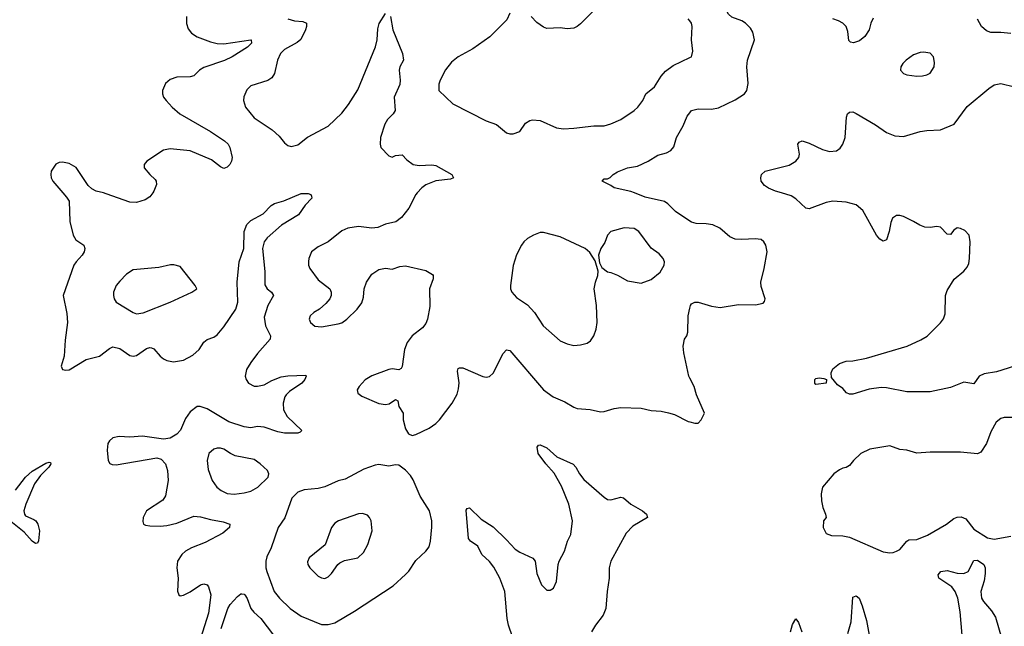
# Model space of a CAD drawing. Header units: inches. Extents: x 1682530 to 1839546, y 640742 to 791647.
# Tile 556 of 656: x 1816015 to 1821870, y 647423 to 651030. Entities that reach past the tile are written whole.
import ezdxf

# ---------------------------------------------------------------- set-up
doc = ezdxf.new("R2010")
doc.units = ezdxf.units.IN
doc.header["$MEASUREMENT"] = 0
for name, color, linetype in [('B8614', 7, 'Continuous'), ('B8615', 7, 'Continuous'), ('B8624', 7, 'Continuous'), ('B8625', 7, 'Continuous')]:
    doc.layers.add(name, color=color, linetype=linetype)

msp = doc.modelspace()

# ---------------------------------------------------------------- linework, layer by layer
at = {"layer": 'B8614', "color": 5}
for points, elevation in [([(1816272.8, 650000), (1816294.6, 649974.6), (1816310.3, 649950.3), (1816313, 649830), (1816332.7, 649750), (1816350, 649722), (1816397.3, 649690), (1816403.1, 649670), (1816398.9, 649650), (1816386.9, 649630), (1816350.2, 649590), (1816337.8, 649570), (1816273.4, 649390), (1816296, 649284), (1816300.3, 649230), (1816285.1, 649125.1), (1816280.4, 649030), (1816262.8, 648970), (1816270.8, 648950.8), (1816290, 648945.5), (1816310, 648948.4), (1816409.8, 649010.2), (1816490, 649030.2), (1816550, 649075.3), (1816570, 649085), (1816610, 649075.4), (1816670, 649034.2), (1816690, 649029.3), (1816710, 649033.2), (1816770, 649075.9), (1816790, 649081.8), (1816799.5, 649079.5), (1816813.7, 649073.7), (1816850, 649028.8), (1816870, 649013.1), (1816890, 649003.6), (1816930, 648996.5), (1816990, 649005.7), (1817044.4, 649035.6), (1817082, 649070), (1817110, 649113.4), (1817130, 649127.8), (1817170, 649142), (1817190, 649155.6), (1817230, 649204.6), (1817301.6, 649310), (1817311.9, 649350), (1817308.7, 649470), (1817320.5, 649590), (1817348.4, 649670), (1817349.9, 649770), (1817367, 649813), (1817390, 649836), (1817463.2, 649876.8), (1817510, 649924.9), (1817530, 649937.8), (1817586, 649954), (1817690, 649996.4), (1817730, 649997.6), (1817746.8, 649990), (1817750, 649982), (1817752.7, 649970), (1817712.4, 649927.6), (1817673.1, 649870), (1817571.9, 649808.1), (1817486.3, 649733.7), (1817468.4, 649710), (1817459.3, 649670), (1817473, 649533), (1817473, 649453), (1817486, 649430), (1817513.4, 649410), (1817525.3, 649390), (1817490, 649331.3), (1817470, 649262), (1817477.9, 649210), (1817506.7, 649150), (1817505.4, 649130), (1817430, 649046.3), (1817390, 648991.5), (1817364.9, 648950), (1817356.9, 648910), (1817362.6, 648890), (1817375.5, 648870), (1817410, 648850.4), (1817430, 648850.3), (1817470, 648859.5), (1817514.3, 648885.7), (1817570, 648906), (1817610, 648912), (1817716.3, 648916.3), (1817718.8, 648910), (1817710.4, 648890), (1817692.4, 648870), (1817620.4, 648819.6), (1817600.2, 648799.8), (1817592.3, 648787.7), (1817582, 648750), (1817585, 648710), (1817605.3, 648670), (1817692.8, 648587.2), (1817683, 648577), (1817668.4, 648571.6), (1817590, 648570.8), (1817550, 648579.3), (1817470, 648608), (1817430, 648611.4), (1817390, 648604), (1817351.1, 648608.9), (1817258.9, 648638.9), (1817130, 648716), (1817088.8, 648731.2), (1817070, 648729.6), (1817030, 648698.7), (1817001.3, 648658.7), (1816971.2, 648590), (1816950, 648566.6), (1816910, 648541.5), (1816870, 648536.3), (1816745.2, 648554.8), (1816670, 648548.7), (1816607.8, 648552.2), (1816570, 648543.6), (1816550, 648527), (1816539.5, 648510), (1816534.9, 648470), (1816541.6, 648410), (1816552.3, 648392.3), (1816566, 648386), (1816590, 648383.6), (1816830, 648425.4), (1816857, 648417), (1816882.2, 648390), (1816894, 648350), (1816898.2, 648290), (1816881.6, 648198.4), (1816865.9, 648174.1), (1816770, 648109.5), (1816748.9, 648070), (1816746.9, 648046.9), (1816751, 648030), (1816763.7, 648023.7), (1816790, 648020.3), (1816850, 648018.5), (1816890, 648022.6), (1816950, 648036.9), (1817050, 648078), (1817090, 648074.4), (1817150, 648057.7), (1817225.1, 648045.1), (1817264, 648030), (1817263.8, 648010), (1817223.8, 647976.2), (1817118.9, 647921.1), (1817037.1, 647890), (1817001.7, 647870), (1816978.9, 647850), (1816954.3, 647810), (1816949.1, 647770), (1816958.3, 647710), (1816953, 647633), (1816961, 647610), (1816970, 647604.9), (1816990, 647608.5), (1817030, 647628.9), (1817090, 647668.9), (1817110, 647675.3), (1817130, 647670.4), (1817138.9, 647658.9), (1817151.8, 647610), (1817138.6, 647501.4), (1817090.4, 647350)], 420), ([(1816806.7, 650000), (1816790, 649977), (1816760.6, 649959.4), (1816710, 649942.4), (1816670, 649946), (1816530, 649995.8), (1816514, 650000)], 420), ([(1818378, 650000), (1818370, 649991.5), (1818330, 649909.4), (1818286.6, 649853.4), (1818252.4, 649827.6), (1818190, 649813.6), (1818145.7, 649794.3), (1818109, 649791), (1818030, 649800.3), (1817966, 649790), (1817930, 649774), (1817850.2, 649709.8), (1817790, 649679.6), (1817750.5, 649650), (1817734.4, 649610), (1817732.7, 649592.7), (1817733, 649570), (1817740.5, 649550), (1817790, 649483), (1817859.1, 649430), (1817868, 649410), (1817868.2, 649390), (1817859.1, 649370), (1817836.5, 649343.5), (1817799.1, 649310), (1817764, 649290), (1817743, 649270), (1817736.3, 649250), (1817744, 649230), (1817770, 649207.7), (1817810, 649203.1), (1817910, 649221.1), (1817930, 649228.7), (1817960.9, 649250), (1818022.7, 649310), (1818050, 649346.8), (1818060.1, 649379.9), (1818063.6, 649430), (1818078.4, 649470), (1818110, 649517.3), (1818150, 649544.9), (1818190, 649553.4), (1818230, 649547.3), (1818276.5, 649563.5), (1818310, 649567.3), (1818430, 649539.5), (1818470, 649514.9), (1818474.4, 649510), (1818474.4, 649490), (1818451.4, 649430), (1818454.2, 649325.8), (1818441.1, 649250), (1818430, 649224.5), (1818410, 649198.4), (1818349.2, 649150.8), (1818319.5, 649110), (1818303.1, 649070), (1818290, 648968), (1818283.5, 648956.5), (1818270, 648949), (1818230, 648953.3), (1818210, 648949.6), (1818110, 648911.8), (1818070, 648889.2), (1818034.8, 648850), (1818022.8, 648830), (1818026, 648810), (1818050, 648790.8), (1818150, 648747.7), (1818190, 648741.6), (1818213.1, 648746.9), (1818250, 648771.3), (1818264.7, 648764.7), (1818270.5, 648730), (1818294.8, 648690), (1818295.5, 648650), (1818310, 648598), (1818327.9, 648567.9), (1818350, 648558.8), (1818370, 648564), (1818450, 648602.4), (1818489.4, 648630), (1818511.8, 648650), (1818587, 648750), (1818616.8, 648803.2), (1818624.6, 648835.4), (1818628.1, 648871.9), (1818619.5, 648940.5), (1818623.5, 648956.5), (1818630, 648960.5), (1818650, 648960.3), (1818770, 648908.5), (1818790, 648904.4), (1818810, 648908), (1818830, 648928), (1818890, 649046), (1818910, 649068.2), (1818930, 649063), (1819130, 648828.7), (1819187, 648787), (1819257.2, 648757.2), (1819310, 648726), (1819330, 648719.1), (1819407, 648713), (1819470, 648698.9), (1819490, 648700.3), (1819550, 648719.3), (1819590, 648724.4), (1819710, 648720.5), (1819770, 648705.5), (1819830, 648702), (1819873.2, 648693.2), (1819910, 648682.8), (1819990, 648641), (1820000, 648638.6)], 440), ([(1820000, 649833.2), (1819915.3, 649890), (1819870, 649935.1), (1819849, 649949), (1819735.4, 649975.4), (1819672.1, 650000)], 440), ([(1820000, 648899.3), (1819994.5, 648910), (1819963.7, 649050), (1819960.9, 649090), (1819969.5, 649130), (1819982, 649150), (1819987.8, 649172.2), (1819989.6, 649270), (1820000, 649314.2)], 440), ([(1818997.4, 647210), (1818922.4, 647430), (1818914.9, 647470), (1818899.9, 647630), (1818871.1, 647710), (1818834.6, 647774.6), (1818808.1, 647808.1), (1818763.9, 647850), (1818739.6, 647899.6), (1818695.1, 647930), (1818684.7, 647944.7), (1818670, 648114), (1818675.3, 648124.7), (1818690, 648126.8), (1818759.7, 648059.7), (1818830, 648014), (1818910, 647938.3), (1818961.2, 647881.2), (1818990, 647863.2), (1819067.5, 647827.5), (1819080.4, 647810), (1819090, 647738), (1819118, 647670), (1819150, 647637.3), (1819170, 647637.3), (1819189, 647650), (1819207.3, 647690), (1819216.9, 647790), (1819222.6, 647810), (1819255.3, 647870), (1819272.5, 647930), (1819293.2, 647970), (1819302.1, 648050), (1819281.4, 648150), (1819236.8, 648256.8), (1819193, 648333), (1819143.1, 648390), (1819098.9, 648450), (1819092.3, 648487.7), (1819100.1, 648499.9), (1819110, 648503), (1819150, 648484.9), (1819210, 648430.4), (1819307.3, 648387.3), (1819323, 648370), (1819344.4, 648330), (1819370, 648296.3), (1819490, 648190.5), (1819510, 648178), (1819530, 648174.9), (1819590, 648190.5), (1819606.4, 648186.4), (1819650.3, 648150.3), (1819718, 648110), (1819742, 648090), (1819747.7, 648070), (1819661, 648019), (1819622.1, 647977.9), (1819530.3, 647810), (1819521.5, 647770), (1819520.9, 647710), (1819507.8, 647630), (1819500.3, 647530), (1819484.2, 647490), (1819438.9, 647430), (1819416, 647390)], 420), ([(1815990, 648233.1), (1816049.6, 648310.4), (1816090, 648345.6), (1816170, 648393.4), (1816190, 648399.6), (1816197.6, 648397.6), (1816201.1, 648390), (1816188.9, 648370), (1816139.2, 648320.8), (1816103.4, 648270), (1816051, 648150), (1816040.2, 648110), (1816043.6, 648090), (1816050, 648081.1), (1816098.9, 648058.9), (1816110.5, 648050), (1816123, 648030), (1816133.4, 647990), (1816127.9, 647932.1), (1816122, 647918), (1816110, 647916), (1816090, 647929.6), (1816042.5, 647982.5), (1815953.5, 648053.5)], 380), ([(1817212.9, 647410), (1817252.6, 647530), (1817267.2, 647552.8), (1817310, 647600.4), (1817330, 647616.4), (1817336.1, 647616.1), (1817350, 647614.9), (1817354.4, 647610), (1817367.9, 647587.9), (1817390.2, 647530), (1817407.6, 647507.6), (1817450, 647468.9), (1817524.6, 647370)], 420)]:
    msp.add_lwpolyline(points, dxfattribs=dict(at, elevation=elevation))
for points, elevation in [([(1819610, 649793), (1819530, 649771.5), (1819510.3, 649749.7), (1819494.3, 649705.7), (1819470.7, 649670), (1819458, 649630), (1819463.6, 649583.6), (1819476.9, 649556.9), (1819510.6, 649530.6), (1819530, 649527.3), (1819570.4, 649510.4), (1819630, 649477.3), (1819710, 649464.4), (1819770, 649485.7), (1819823.5, 649530), (1819847.6, 649570), (1819849.5, 649590), (1819840.9, 649610), (1819818, 649638), (1819770, 649672), (1819696.3, 649770), (1819670, 649789.6)], 460), ([(1819110, 649765.6), (1819070, 649749.7), (1819035.5, 649730), (1819014, 649710), (1818998.4, 649690), (1818968.8, 649631.2), (1818950.3, 649569.7), (1818934, 649450), (1818934.4, 649430), (1818941.6, 649410), (1818970, 649378), (1819034.7, 649334.7), (1819076.4, 649290), (1819129.1, 649209.1), (1819230, 649121.6), (1819270, 649103), (1819310, 649093.4), (1819350, 649096.3), (1819390, 649107.3), (1819410, 649121), (1819430, 649151.3), (1819443.7, 649190), (1819449.4, 649230), (1819444.5, 649330), (1819432.3, 649430), (1819439.3, 649470), (1819454, 649510), (1819455.3, 649535.3), (1819436.4, 649596.4), (1819405.6, 649645.6), (1819377.2, 649670), (1819230, 649738.3), (1819130, 649765.1)], 460), ([(1816932.9, 649572.9), (1816912.7, 649572.7), (1816843.4, 649556.6), (1816690, 649543.7), (1816650, 649517), (1816610, 649476), (1816590, 649449.2), (1816574, 649410), (1816572.2, 649390), (1816577.6, 649370), (1816590, 649350.6), (1816690, 649288.7), (1816710, 649281.1), (1816750, 649286.3), (1816910, 649350.4), (1817038, 649410), (1817068, 649430), (1817058, 649450), (1816970, 649562)], 440), ([(1817190, 648483), (1817170, 648476.9), (1817140.5, 648450), (1817130.4, 648410), (1817135.6, 648355.6), (1817159.3, 648290), (1817188, 648250), (1817214, 648230), (1817250, 648212.2), (1817290, 648209), (1817350, 648216), (1817390, 648226.5), (1817432, 648250), (1817493.2, 648310), (1817497.2, 648330), (1817489.4, 648349.4), (1817444.5, 648390), (1817410, 648414.3), (1817297.6, 648437.6), (1817269.8, 648449.8), (1817230, 648475.8), (1817210, 648482)], 440), ([(1818150, 648386), (1818130, 648382.4), (1818062.2, 648357.8), (1817950, 648297.6), (1817909.2, 648289.2), (1817830, 648251.9), (1817790, 648241.8), (1817706.2, 648233.8), (1817670, 648220.5), (1817634.6, 648185.4), (1817591.1, 648068.9), (1817552.2, 648010), (1817510.3, 647890.3), (1817484.2, 647835.8), (1817478.2, 647810), (1817479.2, 647770), (1817484.5, 647750), (1817529.5, 647629.5), (1817559.6, 647590), (1817624.6, 647530), (1817690, 647484.2), (1817810, 647434), (1817850, 647434), (1817890, 647444.6), (1818006.4, 647513.6), (1818236.2, 647663.8), (1818310, 647730.5), (1818328.6, 647751.4), (1818370, 647815.5), (1818430, 647870.5), (1818450, 647894.8), (1818458, 647930), (1818466.3, 648013.7), (1818465.6, 648050), (1818451.9, 648110), (1818396.6, 648196.6), (1818355, 648295), (1818339.8, 648319.8), (1818310, 648352.3), (1818270, 648381.2), (1818250, 648382.7), (1818210, 648376.2)], 440), ([(1818054.2, 648094.2), (1818030, 648091.2), (1817910.8, 648050), (1817890, 648036.9), (1817868.7, 648010), (1817831.4, 647908.6), (1817737.1, 647830), (1817727.1, 647807.1), (1817728.5, 647790), (1817740.5, 647770), (1817790, 647720.5), (1817810, 647710.5), (1817830, 647708.4), (1817850, 647718), (1817870, 647736.3), (1817907, 647790), (1817919.4, 647800.6), (1817946.1, 647813.9), (1818026, 647830), (1818058.8, 647861.2), (1818085.1, 647910), (1818111.5, 647990), (1818106, 648050), (1818096.2, 648070), (1818083.5, 648083.5)], 460)]:
    msp.add_lwpolyline(points, close=True, dxfattribs=dict(at, elevation=elevation))
at = {"layer": 'B8615', "color": 5}
for points, elevation in [([(1817610, 651034.9), (1817650, 651023.9), (1817699, 651019), (1817720.5, 651010), (1817721.1, 650990), (1817715.3, 650970), (1817687.6, 650912.4), (1817666.1, 650893.9), (1817590, 650853.7), (1817565.7, 650830), (1817547.8, 650790), (1817531.3, 650710), (1817515.1, 650684.9), (1817490, 650668.3), (1817390, 650636.3), (1817366.6, 650613.4), (1817349, 650571), (1817347.2, 650550), (1817358.7, 650510), (1817410, 650446.7), (1817516, 650376), (1817558.4, 650338.4), (1817590, 650299.1), (1817610, 650282), (1817630, 650275.5), (1817670, 650285.3), (1817727.2, 650332.8), (1817850, 650397.4), (1817930, 650473.8), (1817970, 650526.7), (1818025.7, 650614.3), (1818130.9, 650870), (1818140.4, 650910), (1818144.5, 650975.5), (1818152.9, 651007.1), (1818190, 651066.8)], 440), ([(1818930.4, 651070), (1818913, 651030), (1818811.1, 650928.9), (1818710, 650856.4), (1818622, 650810), (1818582.6, 650777.4), (1818547.3, 650732.7), (1818515.5, 650670), (1818507.1, 650647.1), (1818508.5, 650608.5), (1818590.4, 650530.4), (1818790, 650428), (1818850, 650406.8), (1818910, 650358), (1818930, 650351.3), (1818950, 650351.3), (1818990, 650366), (1819024, 650416), (1819049.3, 650430.7), (1819065.6, 650434.4), (1819110, 650430.6), (1819207.4, 650387.4), (1819250, 650382.3), (1819310, 650384.4), (1819430, 650398.5), (1819490, 650399.6), (1819530, 650410.3), (1819590, 650437.6), (1819669.5, 650490), (1819691.8, 650510), (1819720.5, 650550), (1819739.6, 650590), (1819790, 650632), (1819830, 650694.4), (1819856.1, 650723.9), (1819901.7, 650758.3), (1820000, 650805.9)], 460), ([(1819430, 651085.1), (1819350, 651006), (1819330, 650989.6), (1819310, 650980.7), (1819270, 650976.9), (1819230, 650981.1), (1819150, 650978.4), (1819130, 650986.6), (1819090, 651013.6), (1819056.9, 651050)], 460), ([(1817006.5, 651050), (1817007, 651007), (1817016.5, 650976.5), (1817037.6, 650950), (1817070, 650929.1), (1817150, 650897.8), (1817190, 650888.5), (1817230, 650886.3), (1817390, 650911.6), (1817392.7, 650910), (1817392.9, 650890), (1817370, 650866.2), (1817279, 650810), (1817232.7, 650787.3), (1817110, 650745.3), (1817084.2, 650730), (1817050, 650697.4), (1817029, 650691), (1816950, 650688), (1816910, 650675.6), (1816883, 650650), (1816864.9, 650610), (1816864, 650590), (1816870.5, 650570), (1816885.5, 650550), (1816921.3, 650510), (1816967.2, 650470), (1817150, 650365), (1817233.4, 650310), (1817256, 650290), (1817265.3, 650270), (1817278.3, 650210), (1817275.6, 650190), (1817264.4, 650170), (1817250, 650154), (1817230, 650146), (1817210, 650154.7), (1817156.6, 650196.6), (1817030, 650249.8), (1816910, 650262.2), (1816870, 650253.6), (1816770.6, 650190), (1816756.3, 650170), (1816756.3, 650150), (1816788.4, 650110), (1816820.2, 650080.2), (1816827, 650070), (1816828.8, 650050), (1816814, 650010), (1816806.7, 650000)], 420), ([(1818220.4, 651050), (1818233.8, 650970), (1818291.8, 650830), (1818297.3, 650790), (1818276.1, 650750), (1818271.1, 650730), (1818277.8, 650670), (1818275.6, 650644.4), (1818241.5, 650570), (1818247.2, 650490), (1818236.4, 650470), (1818202.6, 650437.4), (1818187.2, 650410), (1818160.3, 650330), (1818158.4, 650290), (1818163.8, 650270), (1818210, 650220.7), (1818230, 650213.4), (1818250, 650223), (1818290, 650227.3), (1818317.6, 650197.6), (1818356, 650170), (1818390, 650164), (1818466.4, 650166.4), (1818490, 650163.1), (1818584.9, 650110), (1818594, 650090), (1818577.2, 650082.8), (1818490, 650072.7), (1818430, 650048.7), (1818406, 650030), (1818378, 650000)], 440), ([(1820000, 651022.8), (1819990, 651036.2)], 460), ([(1819672.1, 650000), (1819650, 650008.6), (1819550, 650029.7), (1819530, 650044.5), (1819479, 650070), (1819490, 650084.7), (1819510, 650084.7), (1819527.5, 650092.5), (1819543.7, 650110), (1819570, 650125.7), (1819630, 650148.9), (1819690, 650160.3), (1819751.8, 650188.2), (1819810, 650224.4), (1819861.2, 650238.8), (1819887.8, 650252.2), (1819904.9, 650275.1), (1819920.5, 650330), (1819961.1, 650398.9), (1819983.9, 650456.1), (1820000, 650477.4)], 440), ([(1816514, 650000), (1816471.1, 650011.1), (1816444.7, 650024.7), (1816423.5, 650043.5), (1816350.7, 650150.7), (1816310, 650175.1), (1816270, 650182.4), (1816250, 650180.7), (1816230, 650172), (1816203, 650130), (1816200.5, 650110), (1816202, 650090), (1816213, 650070), (1816272.8, 650000)], 420)]:
    msp.add_lwpolyline(points, dxfattribs=dict(at, elevation=elevation))
at = {"layer": 'B8624', "color": 5}
for points, elevation in [([(1821930, 648969.8), (1821823.9, 648936.1), (1821750, 648925.2), (1821721.6, 648910), (1821690, 648864.4), (1821630, 648874.7), (1821550, 648843.7), (1821430, 648818.3), (1821290, 648816.5), (1821170, 648840.4), (1821137.2, 648842.8), (1821066.3, 648833.7), (1820970, 648803.7), (1820950, 648802.7), (1820932.1, 648812.1), (1820910, 648837.2), (1820878.4, 648858.4), (1820842.7, 648902.7), (1820840.9, 648930), (1820850, 648954), (1820890, 648986.8), (1820930, 648999.1), (1820970, 649001.6), (1821050, 649017.6), (1821293.2, 649090), (1821373.9, 649126.1), (1821410.9, 649149.1), (1821491.3, 649228.7), (1821507.8, 649252.2), (1821518, 649282), (1821520.5, 649390), (1821530, 649421), (1821571.7, 649488.3), (1821630, 649534.9), (1821650, 649559.1), (1821659, 649581), (1821664, 649610), (1821666.6, 649710), (1821661.3, 649750), (1821636.2, 649776.2), (1821610, 649788.5), (1821590, 649792.1), (1821570, 649778.4), (1821550, 649754), (1821530, 649755.6), (1821490, 649796), (1821470, 649800.9), (1821430, 649794.5), (1821397, 649797), (1821367.7, 649807.7), (1821330, 649831.3), (1821270, 649859.6), (1821250, 649865.6), (1821230, 649865.1), (1821206, 649850), (1821194.9, 649825.1), (1821186, 649770), (1821170, 649722), (1821150, 649713.2), (1821130, 649726), (1821110, 649749.2), (1821030, 649896.2), (1820990, 649929.7), (1820930, 649945.6), (1820850, 649950.8), (1820810, 649944.2), (1820710, 649906.3), (1820690, 649909.6), (1820630, 649964.7), (1820602.5, 649982.5), (1820545.3, 650000)], 420), ([(1820000, 649314.2), (1820003.7, 649330), (1820010, 649341), (1820030, 649350.6), (1820050, 649350.4), (1820130, 649326.4), (1820180.9, 649319.1), (1820290, 649336.4), (1820390, 649335.5), (1820436, 649344), (1820445.2, 649354.8), (1820449.2, 649370), (1820423.8, 649443.8), (1820423, 649470), (1820443, 649550), (1820460.5, 649650), (1820451.6, 649690), (1820440.9, 649710), (1820423.6, 649723.6), (1820388.1, 649728.1), (1820310, 649723.1), (1820270, 649726), (1820239.1, 649739.1), (1820178.9, 649790), (1820137.6, 649810), (1820096.9, 649816.9), (1820038.7, 649818.7), (1820010, 649826.5), (1820000, 649833.2)], 440), ([(1820000, 648638.6), (1820030, 648631.3), (1820050, 648632), (1820068, 648650), (1820088, 648690), (1820039.3, 648799.3), (1820025.2, 648850), (1820000, 648899.3)], 440), ([(1821930, 648665.1), (1821870, 648664), (1821850, 648659), (1821822.4, 648637.6), (1821790, 648579), (1821764.4, 648510), (1821730, 648459.3), (1821710.4, 648449.6), (1821610, 648459.5), (1821430, 648459.6), (1821350, 648451.8), (1821291.5, 648471.5), (1821250, 648474), (1821190, 648496.2), (1821070, 648476.3), (1821016.3, 648450), (1820974, 648410), (1820950, 648379.3), (1820930, 648366.6), (1820910, 648363.7), (1820890, 648354.5), (1820857.3, 648330), (1820788.8, 648251.2), (1820780.3, 648210), (1820782.6, 648170), (1820790.3, 648130.3), (1820807.3, 648090), (1820810.8, 648070), (1820795.5, 648050), (1820792.4, 648010), (1820810, 647974.8), (1820842.4, 647962.4), (1820910, 647962), (1820950, 647953.1), (1821150, 647866.4), (1821190, 647859.3), (1821210, 647861.6), (1821230, 647870.4), (1821250, 647880.4), (1821290, 647928.5), (1821303.5, 647936.5), (1821350, 647940.3), (1821414.5, 647965.5), (1821527, 648030), (1821570, 648064.9), (1821590, 648072.7), (1821613.2, 648073.2), (1821642.2, 648062.2), (1821690, 648001.8), (1821770.7, 647950), (1821810, 647941.1), (1821910, 647959.2)], 440), ([(1821619.9, 647370), (1821606.8, 647510), (1821594.5, 647590), (1821577.3, 647630), (1821557.3, 647657.3), (1821480.5, 647710), (1821476.2, 647730), (1821493.2, 647750), (1821530, 647755.5), (1821590, 647738.6), (1821630, 647737.5), (1821655.4, 647750), (1821690, 647813.6), (1821710, 647817.1), (1821748.8, 647790), (1821755.8, 647770), (1821757.4, 647737.4), (1821750, 647693.6), (1821731.1, 647630), (1821733.9, 647590), (1821746.1, 647570), (1821795, 647515), (1821817.6, 647477.6), (1821853.8, 647353.8)], 420), ([(1820940, 647380), (1820960.6, 647450), (1820970, 647596), (1820990, 647604.9), (1821007.3, 647590), (1821025.4, 647545.4), (1821050, 647457.3), (1821067.6, 647370)], 420), ([(1820599.7, 647390), (1820610, 647434.8), (1820630, 647466.8), (1820646.2, 647446.2), (1820665.5, 647390)], 420)]:
    msp.add_lwpolyline(points, dxfattribs=dict(at, elevation=elevation))
at = {"layer": 'B8624', "color": 5, "elevation": 420}
msp.add_lwpolyline([(1820750, 648861.2), (1820742.7, 648870), (1820743.7, 648890), (1820750, 648897.3), (1820770, 648900.7), (1820796.3, 648896.3), (1820812, 648890), (1820810, 648869.4)], close=True, dxfattribs=at)
at = {"layer": 'B8625', "color": 5}
for points, elevation in [([(1820000, 650477.4), (1820009.7, 650490.3), (1820050, 650501.1), (1820130, 650498.4), (1820170, 650506), (1820270, 650554), (1820326, 650590), (1820339.3, 650610), (1820346.6, 650650), (1820339.7, 650750), (1820343.1, 650790), (1820383.9, 650910), (1820375.4, 650955.4), (1820360.9, 650980.9), (1820332, 651010), (1820310, 651023.5), (1820250, 651045.4), (1820230, 651062.4), (1820216.8, 651090), (1820200.4, 651170), (1820172.8, 651210), (1820017.7, 651310), (1820000, 651328.9)], 440), ([(1820000, 650805.9), (1820009.5, 650810.5), (1820017.6, 650842.4), (1820011.1, 650911.1), (1820014, 650990), (1820009.6, 651010), (1820000, 651022.8)], 460), ([(1821090, 651039.6), (1821076.5, 651010), (1821066.4, 650970), (1821040.2, 650930), (1821010, 650905), (1820972.7, 650892.7), (1820955.8, 650895.8), (1820946.5, 650906.5), (1820940.7, 650960.7), (1820929.8, 650989.8), (1820909.9, 651009.9), (1820883.9, 651023.9), (1820850, 651034.6)], 420), ([(1821910, 650948.8), (1821850, 650955), (1821790, 650953.5), (1821763.6, 650963.6), (1821735.4, 650990), (1821710, 651034.5)], 420), ([(1820545.3, 650000), (1820510, 650010.8), (1820468.5, 650028.5), (1820444.4, 650044.4), (1820424.5, 650070), (1820422, 650090), (1820426, 650110), (1820449.2, 650130), (1820590, 650164.9), (1820631.5, 650188.5), (1820648, 650210), (1820652.8, 650230), (1820642, 650290), (1820650, 650302.8), (1820668, 650310), (1820710, 650295.8), (1820790, 650257.6), (1820830, 650246.4), (1820872.7, 650250), (1820893.4, 650266.6), (1820909.6, 650290), (1820924.2, 650330), (1820931.8, 650450), (1820938, 650470), (1820950, 650480.5), (1820970, 650481.6), (1820990, 650472.7), (1821105.1, 650405.1), (1821170, 650358.8), (1821219.9, 650339.9), (1821270, 650335.5), (1821370, 650365.3), (1821410, 650372), (1821490, 650374.9), (1821571.6, 650408.4), (1821650, 650514), (1821778, 650622), (1821810, 650642.4), (1821850, 650650.3), (1821930, 650631.5)], 420)]:
    msp.add_lwpolyline(points, dxfattribs=dict(at, elevation=elevation))
at = {"layer": 'B8625', "color": 5, "elevation": 440}
msp.add_lwpolyline([(1821390, 650837.6), (1821370, 650835.1), (1821330, 650820.5), (1821286.4, 650790), (1821266.4, 650770), (1821254.9, 650750), (1821253, 650730), (1821270, 650710.6), (1821290, 650702.4), (1821350, 650693.7), (1821384.4, 650695.6), (1821410, 650702.4), (1821430, 650713), (1821453, 650750), (1821455.2, 650775.2), (1821449.6, 650809.6), (1821430, 650832)], close=True, dxfattribs=at)

doc.saveas('drawing.dxf')
